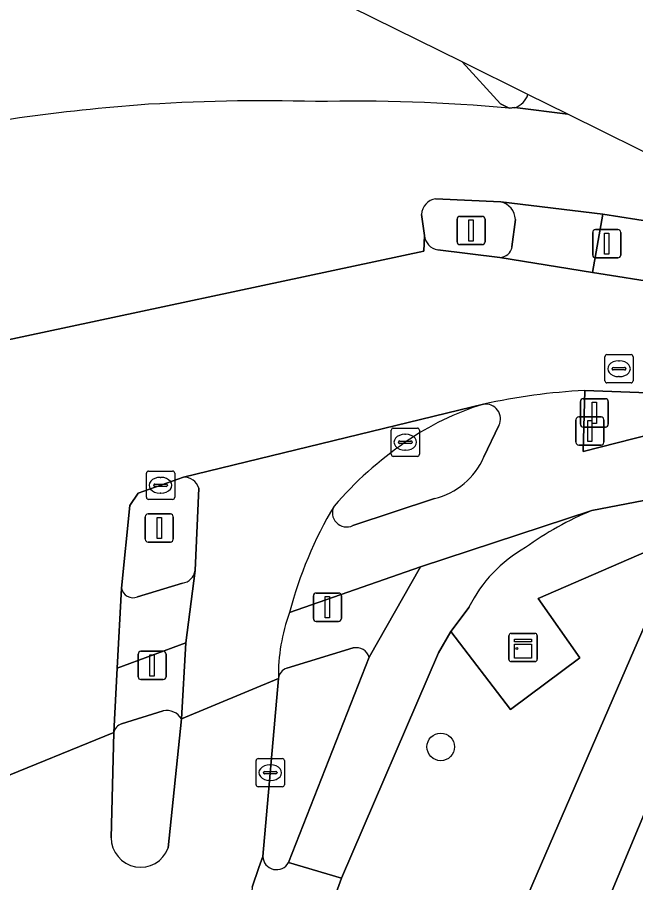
# Model space of a CAD drawing. Extents: x 159262 to 160143, y 383399 to 384319.
# Drawn here: x 159609.67 to 159631.56, y 384053.02 to 384083.65 of the extents above; entities that cross this region are included whole.
import ezdxf

# ---------------------------------------------------------------- set-up
doc = ezdxf.new("R2010")
doc.units = 0
for name, color, linetype in [('IMGEO_Boom', 7, 'Continuous'), ('IMGEO_Drukknoppaal', 7, 'Continuous'), ('IMGEO_Erf', 7, 'Continuous'), ('IMGEO_Fietspad_gesloten', 7, 'Continuous'), ('IMGEO_Fietspad_open', 7, 'Continuous'), ('IMGEO_Groenvoorziening', 7, 'Continuous'), ('IMGEO_Kast', 7, 'Continuous'), ('IMGEO_Kolk', 7, 'Continuous'), ('IMGEO_Lichtmast', 7, 'Continuous'), ('IMGEO_OVBaan_gesloten', 7, 'Continuous'), ('IMGEO_Rijbaan_lokaal_gesloten', 7, 'Continuous'), ('IMGEO_Rioolput', 7, 'Continuous'), ('IMGEO_Verkeerseiland_gesloten', 7, 'Continuous'), ('IMGEO_Verkeersregelinstallatiepaal', 7, 'Continuous'), ('IMGEO_Voetpad_open', 7, 'Continuous')]:
    doc.layers.add(name, color=color, linetype=linetype)

msp = doc.modelspace()

# ---------------------------------------------------------------- linework, layer by layer
at = {"layer": 'IMGEO_Boom'}
msp.add_circle((159624.662, 384057.831), 0.489, dxfattribs=at)
at = {"layer": 'IMGEO_Drukknoppaal'}
for p, q in [((159629.546, 384069.511), (159630.336, 384069.511)), ((159630.336, 384069.511), (159629.546, 384069.511)), ((159629.446, 384068.611), (159629.446, 384069.411)), ((159629.446, 384069.411), (159629.446, 384068.611)), ((159630.436, 384069.411), (159630.436, 384068.611)), ((159630.436, 384068.611), (159630.436, 384069.411)), ((159630.336, 384068.511), (159629.546, 384068.511)), ((159629.546, 384068.511), (159630.336, 384068.511))]:
    msp.add_line(p, q, dxfattribs=at)
msp.add_lwpolyline([(159629.866, 384069.386), (159630.016, 384069.386), (159630.016, 384068.636), (159629.866, 384068.636), (159629.866, 384069.386)], dxfattribs=at)
for centre, start, end in [((159629.546, 384069.411), 90, 180), ((159629.546, 384069.411), 90, 180), ((159630.336, 384069.411), 0, 90), ((159630.336, 384069.411), 360, 90), ((159629.546, 384068.611), 180, 270), ((159629.546, 384068.611), 180, 270), ((159630.336, 384068.611), 270, 0), ((159630.336, 384068.611), 270, 0)]:
    msp.add_arc(centre, 0.1, start, end, dxfattribs=at)
at = {"layer": 'IMGEO_Erf'}
msp.add_lwpolyline([(159646.792, 384051.742), (159644.574, 384047.595), (159642.195, 384048.868), (159639.44, 384050.341), (159641.655, 384054.481), (159639.306, 384055.738), (159636.582, 384057.195), (159635.533, 384055.237), (159634.558, 384055.745), (159632.448, 384056.843), (159630.558, 384052.318), (159632.804, 384051.321), (159631.695, 384048.822), (159637.669, 384046.312), (159638.697, 384048.702), (159641.366, 384047.554), (159643.665, 384046.566), (159642.638, 384044.176), (159644.363, 384043.434), (159652.75, 384015.74)], dxfattribs=at)
at = {"layer": 'IMGEO_Fietspad_gesloten'}
for points in [[(159635.911, 384068.906), (159632.115, 384068.901), (159629.702, 384068.289), (159629.758, 384070.442)], [(159626.72, 384069.204), (159626.188, 384068.091)], [(159619.312, 384062.582), (159623.948, 384064.207), (159630.011, 384066.195), (159633.996, 384066.968), (159636.58, 384067.174)], [(159624.443, 384066.62), (159621.55, 384065.665)], [(159630.011, 384066.195), (159623.948, 384064.207), (159622.125, 384061), (159619.275, 384053.739), (159621.154, 384053.186), (159624.586, 384061.163), (159625.018, 384061.914)], [(159613.357, 384063.453), (159613.211, 384060.619), (159615.642, 384061.518), (159615.968, 384064.071)], [(159615.521, 384063.628), (159613.925, 384063.139)], [(159625.018, 384061.914), (159625.663, 384062.778)]]:
    msp.add_lwpolyline(points, dxfattribs=at)
for centre, radius, start, end in [((159630.828, 384049.076), 21.393, 92.8664, 102.5698), ((159626.252, 384069.439), 0.524, 333.3824, 98.781), ((159623.824, 384069.124), 2.58, 283.8754, 336.385), ((159633.163, 384059.022), 14.301, 149.1515, 165.585), ((159621.329, 384066.117), 0.503, 151.802, 296.084), ((159634.255, 384055.861), 11.172, 112.3286, 126.1572), ((159630.087, 384060.572), 4.944, 119.3522, 153.4953), ((159615.458, 384064.138), 0.514, 277.0246, 352.4604), ((159613.77, 384063.53), 0.421, 190.5575, 291.5734)]:
    msp.add_arc(centre, radius, start, end, dxfattribs=at)
at = {"layer": 'IMGEO_Fietspad_open'}
for points in [[(159629.158, 384080.224), (159627.746, 384080.922), (159627.746, 384080.921)], [(159627.287, 384080.453), (159629.156, 384080.224), (159629.158, 384080.224)], [(159626.755, 384075.155), (159630.039, 384074.619), (159630.403, 384076.682), (159626.785, 384077.115)], [(159627.304, 384076.498), (159627.185, 384075.525)]]:
    msp.add_lwpolyline(points, dxfattribs=at)
for centre, radius, start, end in [((159627.072, 384081.123), 0.704, 287.8053, 343.3072), ((159626.646, 384076.471), 0.659, 2.3502, 77.7887), ((159626.756, 384075.589), 0.434, 269.8534, 351.5683)]:
    msp.add_arc(centre, radius, start, end, dxfattribs=at)
at = {"layer": 'IMGEO_Groenvoorziening'}
for points in [[(159631.496, 384061.242), (159633.276, 384065.32), (159628.109, 384063.079), (159629.589, 384060.979), (159627.136, 384059.158), (159625.018, 384061.914), (159624.586, 384061.163), (159621.154, 384053.186), (159619, 384047.264), (159622.799, 384045.693)], [(159625.235, 384046.795), (159631.496, 384061.242)]]:
    msp.add_lwpolyline(points, dxfattribs=at)
at = {"layer": 'IMGEO_Kast'}
for p, q in [((159627.152, 384061.849), (159627.993, 384061.849)), ((159627.993, 384061.849), (159627.152, 384061.849)), ((159627.077, 384060.924), (159627.077, 384061.765)), ((159627.077, 384061.765), (159627.077, 384060.924)), ((159628.077, 384061.774), (159628.077, 384060.933)), ((159628.077, 384060.933), (159628.077, 384061.774)), ((159628.002, 384060.849), (159627.161, 384060.849)), ((159627.161, 384060.849), (159628.002, 384060.849))]:
    msp.add_line(p, q, dxfattribs=at)
for points in [[(159627.272, 384061.639), (159627.872, 384061.639), (159627.872, 384061.554), (159627.272, 384061.554), (159627.272, 384061.639)], [(159627.272, 384061.464), (159627.872, 384061.464), (159627.872, 384060.975), (159627.272, 384060.975), (159627.272, 384061.464)]]:
    msp.add_lwpolyline(points, dxfattribs=at)
msp.add_circle((159627.356, 384061.313), 0.0377, dxfattribs=at)
for centre, start, end in [((159627.155, 384061.771), 92.4484, 184.2845), ((159627.155, 384061.771), 92.4484, 184.2845), ((159627.999, 384061.771), 2.4484, 94.2845), ((159627.999, 384061.771), 2.4484, 94.2845), ((159627.155, 384060.927), 182.4484, 274.2845), ((159627.155, 384060.927), 182.4484, 274.2845), ((159627.999, 384060.927), 272.4484, 4.2845), ((159627.999, 384060.927), 272.4484, 4.2845)]:
    msp.add_arc(centre, 0.0779, start, end, dxfattribs=at)
at = {"layer": 'IMGEO_Kolk'}
for p, q in [((159622.907, 384068.187), (159622.907, 384069.039)), ((159622.982, 384069.113), (159623.834, 384069.113)), ((159623.395, 384068.893), (159623.42, 384068.893)), ((159623.908, 384069.039), (159623.908, 384068.187)), ((159623.166, 384068.607), (159623.166, 384068.619)), ((159623.604, 384068.57), (159623.206, 384068.57)), ((159623.209, 384068.656), (159623.607, 384068.656)), ((159623.65, 384068.619), (159623.65, 384068.607)), ((159623.418, 384068.333), (159623.393, 384068.333)), ((159623.834, 384068.113), (159622.982, 384068.113)), ((159614.242, 384066.664), (159614.242, 384067.516)), ((159614.317, 384067.59), (159615.169, 384067.59)), ((159614.73, 384067.37), (159614.755, 384067.37)), ((159615.243, 384067.516), (159615.243, 384066.664)), ((159614.501, 384067.084), (159614.501, 384067.096)), ((159614.939, 384067.047), (159614.541, 384067.047)), ((159614.544, 384067.133), (159614.942, 384067.133)), ((159614.985, 384067.096), (159614.985, 384067.084)), ((159614.753, 384066.81), (159614.728, 384066.81)), ((159615.169, 384066.59), (159614.317, 384066.59)), ((159618.126, 384056.492), (159618.126, 384057.344)), ((159618.201, 384057.418), (159619.053, 384057.418)), ((159619.127, 384057.344), (159619.127, 384056.492)), ((159618.385, 384056.912), (159618.385, 384056.924)), ((159618.428, 384056.961), (159618.826, 384056.961)), ((159618.614, 384057.198), (159618.639, 384057.198)), ((159618.869, 384056.924), (159618.869, 384056.912)), ((159618.823, 384056.875), (159618.425, 384056.875)), ((159618.637, 384056.638), (159618.612, 384056.638)), ((159619.053, 384056.418), (159618.201, 384056.418))]:
    msp.add_line(p, q, dxfattribs=at)
for points in [[(159622.907, 384068.187), (159622.907, 384069.039)], [(159622.982, 384069.113), (159623.834, 384069.113)], [(159623.908, 384069.039), (159623.908, 384068.187)], [(159623.834, 384068.113), (159622.982, 384068.113)], [(159614.242, 384066.664), (159614.242, 384067.516)], [(159614.317, 384067.59), (159615.169, 384067.59)], [(159615.243, 384067.516), (159615.243, 384066.664)], [(159615.169, 384066.59), (159614.317, 384066.59)], [(159618.126, 384056.492), (159618.126, 384057.344)], [(159618.201, 384057.418), (159619.053, 384057.418)], [(159619.127, 384057.344), (159619.127, 384056.492)], [(159619.053, 384056.418), (159618.201, 384056.418)]]:
    msp.add_lwpolyline(points, dxfattribs=at)
for centre, radius, start, end in [((159622.984, 384069.037), 0.0765, 91.552, 178.448), ((159622.984, 384069.037), 0.0765, 91.552, 178.448), ((159623.832, 384069.037), 0.0765, 1.552, 88.448), ((159623.832, 384069.037), 0.0765, 1.552, 88.448), ((159623.206, 384068.616), 0.0403, 85.8775, 175.7526), ((159623.203, 384068.606), 0.0366, 178.938, 274.7102), ((159623.607, 384068.613), 0.043, 264.8664, 352.4533), ((159623.611, 384068.618), 0.0386, 1.7309, 96.639), ((159622.984, 384068.189), 0.0765, 181.552, 268.448), ((159622.984, 384068.189), 0.0765, 181.552, 268.448), ((159623.832, 384068.189), 0.0765, 271.552, 358.448), ((159623.832, 384068.189), 0.0765, 271.552, 358.448), ((159614.319, 384067.514), 0.0765, 91.552, 178.448), ((159614.319, 384067.514), 0.0765, 91.552, 178.448), ((159615.167, 384067.514), 0.0765, 1.552, 88.448), ((159615.167, 384067.514), 0.0765, 1.552, 88.448), ((159614.541, 384067.093), 0.0403, 85.8775, 175.7526), ((159614.538, 384067.083), 0.0366, 178.938, 274.7102), ((159614.942, 384067.09), 0.043, 264.8664, 352.4533), ((159614.946, 384067.095), 0.0386, 1.7309, 96.639), ((159614.319, 384066.666), 0.0765, 181.552, 268.448), ((159614.319, 384066.666), 0.0765, 181.552, 268.448), ((159615.167, 384066.666), 0.0765, 271.552, 358.448), ((159615.167, 384066.666), 0.0765, 271.552, 358.448), ((159618.203, 384057.342), 0.0765, 91.552, 178.448), ((159618.203, 384057.342), 0.0765, 91.552, 178.448), ((159619.051, 384057.342), 0.0765, 1.552, 88.448), ((159619.051, 384057.342), 0.0765, 1.552, 88.448), ((159618.425, 384056.921), 0.0403, 85.8775, 175.7526), ((159618.422, 384056.911), 0.0366, 178.938, 274.7102), ((159618.826, 384056.918), 0.043, 264.8664, 352.4533), ((159618.83, 384056.923), 0.0386, 1.7309, 96.639), ((159618.203, 384056.494), 0.0765, 181.552, 268.448), ((159618.203, 384056.494), 0.0765, 181.552, 268.448), ((159619.051, 384056.494), 0.0765, 271.552, 358.448), ((159619.051, 384056.494), 0.0765, 271.552, 358.448)]:
    msp.add_arc(centre, radius, start, end, dxfattribs=at)
for centre, major_axis, ratio, start_param, end_param in [((159623.394, 384068.613), (-0.387, 0.002), 0.722429, 4.712389, 7.853982), ((159623.419, 384068.613), (-0.39, 0.002), 0.717154, 1.570796, 4.712389), ((159614.729, 384067.09), (-0.387, 0.002), 0.722429, 4.712389, 7.853982), ((159614.754, 384067.09), (-0.39, 0.002), 0.717154, 1.570796, 4.712389), ((159618.613, 384056.918), (-0.387, 0.002), 0.722429, 4.712389, 7.853982), ((159618.638, 384056.918), (-0.39, 0.002), 0.717154, 1.570796, 4.712389)]:
    msp.add_ellipse(centre, major_axis=major_axis, ratio=ratio, start_param=start_param, end_param=end_param, dxfattribs=at)
at = {"layer": 'IMGEO_Lichtmast'}
for p, q in [((159625.341, 384076.606), (159626.131, 384076.606)), ((159626.131, 384076.606), (159625.341, 384076.606)), ((159625.241, 384075.706), (159625.241, 384076.506)), ((159625.241, 384076.506), (159625.241, 384075.706)), ((159626.231, 384076.506), (159626.231, 384075.706)), ((159626.231, 384075.706), (159626.231, 384076.506)), ((159626.131, 384075.606), (159625.341, 384075.606)), ((159625.341, 384075.606), (159626.131, 384075.606)), ((159614.201, 384065.177), (159614.201, 384065.977)), ((159614.201, 384065.977), (159614.201, 384065.177)), ((159614.301, 384066.077), (159615.091, 384066.077)), ((159615.091, 384066.077), (159614.301, 384066.077)), ((159615.191, 384065.977), (159615.191, 384065.177)), ((159615.191, 384065.177), (159615.191, 384065.977)), ((159615.091, 384065.077), (159614.301, 384065.077)), ((159614.301, 384065.077), (159615.091, 384065.077))]:
    msp.add_line(p, q, dxfattribs=at)
for points in [[(159625.661, 384076.481), (159625.811, 384076.481), (159625.811, 384075.731), (159625.661, 384075.731), (159625.661, 384076.481)], [(159614.621, 384065.952), (159614.771, 384065.952), (159614.771, 384065.202), (159614.621, 384065.202), (159614.621, 384065.952)]]:
    msp.add_lwpolyline(points, dxfattribs=at)
for centre, start, end in [((159625.341, 384076.506), 90, 180), ((159625.341, 384076.506), 90, 180), ((159626.131, 384076.506), 0, 90), ((159626.131, 384076.506), 360, 90), ((159625.341, 384075.706), 180, 270), ((159625.341, 384075.706), 180, 270), ((159626.131, 384075.706), 270, 0), ((159626.131, 384075.706), 270, 0), ((159614.301, 384065.977), 90, 180), ((159614.301, 384065.977), 90, 180), ((159615.091, 384065.977), 0, 90), ((159615.091, 384065.977), 360, 90), ((159614.301, 384065.177), 180, 270), ((159614.301, 384065.177), 180, 270), ((159615.091, 384065.177), 270, 0), ((159615.091, 384065.177), 270, 0)]:
    msp.add_arc(centre, 0.1, start, end, dxfattribs=at)
at = {"layer": 'IMGEO_OVBaan_gesloten'}
for points in [[(159632.93, 384078.359), (159629.158, 384080.224), (159629.156, 384080.224), (159627.287, 384080.453), (159627.09, 384080.435)], [(159624.481, 384077.225), (159626.785, 384077.115), (159630.403, 384076.682), (159632.811, 384076.305), (159632.93, 384078.359)], [(159605.389, 384072.312), (159608.226, 384072.002), (159624.06, 384075.38), (159624.084, 384075.927), (159623.986, 384076.676)]]:
    msp.add_lwpolyline(points, dxfattribs=at)
for centre, radius, start, end in [((159619.225, 384012.798), 67.954, 94.47181, 102.03605), ((159618.362, 384015.345), 65.351, 88.36362, 93.89118), ((159621.548, 384018.638), 62.045, 84.87511, 91.21873), ((159624.545, 384076.669), 0.559, 96.6103, 179.3115)]:
    msp.add_arc(centre, radius, start, end, dxfattribs=at)
at = {"layer": 'IMGEO_Rijbaan_lokaal_gesloten'}
for points in [[(159625.419, 384082.072), (159617.58, 384085.948), (159616.881, 384085.89), (159616.222, 384085.699)], [(159627.09, 384080.435), (159626.775, 384080.584), (159625.42, 384082.071), (159625.419, 384082.072)], [(159624.084, 384075.927), (159624.06, 384075.38), (159608.226, 384072.002)], [(159629.758, 384070.442), (159632.308, 384070.354), (159632.567, 384074.219), (159630.039, 384074.619), (159626.755, 384075.155), (159624.558, 384075.426)], [(159608.795, 384056.595), (159613.089, 384058.335), (159613.211, 384060.619), (159613.357, 384063.453), (159613.653, 384066.379), (159613.945, 384066.805), (159615.551, 384067.379), (159626.172, 384069.956)], [(159626.172, 384069.956), (159615.551, 384067.379)], [(159616.103, 384066.985), (159615.968, 384064.071), (159615.642, 384061.518), (159615.487, 384058.818), (159618.914, 384060.256)], [(159617.99, 384052.863), (159618.227, 384053.557), (159618.36, 384053.948), (159618.914, 384060.256), (159615.487, 384058.818), (159615.013, 384054.253)], [(159612.996, 384054.615), (159613.089, 384058.335), (159608.795, 384056.595), (159609.594, 384049.232)], [(159618.36, 384053.948), (159618.227, 384053.557), (159617.99, 384052.863), (159617.046, 384040.198), (159617.018, 384037.617), (159617.108, 384035.925), (159618.254, 384036.014)], [(159621.154, 384053.186), (159619.275, 384053.739)], [(159618.333, 384042.184), (159618.655, 384045.844), (159618.694, 384046.289), (159619, 384047.264), (159621.154, 384053.186)]]:
    msp.add_lwpolyline(points, dxfattribs=at)
for centre, radius, start, end in [((159619.225, 384012.798), 67.954, 94.47181, 102.03605), ((159618.362, 384015.345), 65.351, 88.36362, 93.89118), ((159621.548, 384018.638), 62.045, 84.87511, 91.21873), ((159624.638, 384075.976), 0.556, 185.0705, 261.757), ((159630.828, 384049.076), 21.393, 92.8664, 102.5698), ((159628.927, 384060.77), 9.59, 106.6951, 125.1342), ((159631.018, 384057.572), 13.409, 124.5746, 139.0804), ((159615.569, 384066.82), 0.559, 17.1295, 91.8344), ((159633.163, 384059.022), 14.301, 149.1515, 165.585), ((159625.383, 384060.346), 6.47, 159.782, 180.7984), ((159614.037, 384054.613), 1.041, 179.9092, 339.7412), ((159618.847, 384053.972), 0.487, 182.8423, 331.4247)]:
    msp.add_arc(centre, radius, start, end, dxfattribs=at)
at = {"layer": 'IMGEO_Rioolput'}
for p, q in [((159630.473, 384070.787), (159630.473, 384071.639)), ((159630.548, 384071.713), (159631.4, 384071.713)), ((159631.474, 384071.639), (159631.474, 384070.787)), ((159630.961, 384071.493), (159630.986, 384071.493)), ((159630.732, 384071.207), (159630.732, 384071.219)), ((159631.17, 384071.17), (159630.772, 384071.17)), ((159630.775, 384071.256), (159631.173, 384071.256)), ((159631.216, 384071.219), (159631.216, 384071.207)), ((159631.4, 384070.713), (159630.548, 384070.713)), ((159630.984, 384070.933), (159630.959, 384070.933))]:
    msp.add_line(p, q, dxfattribs=at)
for points in [[(159630.473, 384070.787), (159630.473, 384071.639)], [(159630.548, 384071.713), (159631.4, 384071.713)], [(159631.474, 384071.639), (159631.474, 384070.787)], [(159631.4, 384070.713), (159630.548, 384070.713)]]:
    msp.add_lwpolyline(points, dxfattribs=at)
for centre, radius, start, end in [((159630.55, 384071.637), 0.0765, 91.552, 178.448), ((159630.55, 384071.637), 0.0765, 91.552, 178.448), ((159631.398, 384071.637), 0.0765, 1.552, 88.448), ((159631.398, 384071.637), 0.0765, 1.552, 88.448), ((159630.772, 384071.216), 0.0403, 85.8775, 175.7526), ((159630.769, 384071.206), 0.0366, 178.938, 274.7102), ((159631.173, 384071.213), 0.043, 264.8664, 352.4533), ((159631.177, 384071.218), 0.0386, 1.7309, 96.639), ((159630.55, 384070.789), 0.0765, 181.552, 268.448), ((159630.55, 384070.789), 0.0765, 181.552, 268.448), ((159631.398, 384070.789), 0.0765, 271.552, 358.448), ((159631.398, 384070.789), 0.0765, 271.552, 358.448)]:
    msp.add_arc(centre, radius, start, end, dxfattribs=at)
for centre, major_axis, ratio, start_param, end_param in [((159630.96, 384071.213), (-0.387, 0.002), 0.722429, 4.712389, 7.853982), ((159630.985, 384071.213), (-0.39, 0.002), 0.717154, 1.570796, 4.712389)]:
    msp.add_ellipse(centre, major_axis=major_axis, ratio=ratio, start_param=start_param, end_param=end_param, dxfattribs=at)
at = {"layer": 'IMGEO_Verkeerseiland_gesloten'}
for points in [[(159627.746, 384080.922), (159625.419, 384082.072), (159625.42, 384082.071), (159626.775, 384080.584), (159627.09, 384080.435), (159627.287, 384080.453)], [(159627.746, 384080.921), (159627.746, 384080.922)], [(159626.785, 384077.115), (159624.481, 384077.225)], [(159623.986, 384076.676), (159624.084, 384075.927)], [(159627.185, 384075.525), (159627.304, 384076.498)], [(159624.558, 384075.426), (159626.755, 384075.155)], [(159626.188, 384068.091), (159626.72, 384069.204)], [(159615.551, 384067.379), (159613.945, 384066.805), (159613.653, 384066.379), (159613.357, 384063.453)], [(159615.968, 384064.071), (159616.103, 384066.985)], [(159621.55, 384065.665), (159624.443, 384066.62)], [(159613.925, 384063.139), (159615.521, 384063.628)], [(159621.567, 384061.331), (159619.212, 384060.613)], [(159619.275, 384053.739), (159622.125, 384061)], [(159618.914, 384060.256), (159618.36, 384053.948)], [(159614.84, 384059.106), (159613.364, 384058.645)], [(159615.013, 384054.253), (159615.487, 384058.818)], [(159613.089, 384058.335), (159612.996, 384054.615)]]:
    msp.add_lwpolyline(points, dxfattribs=at)
for centre, radius, start, end in [((159627.072, 384081.123), 0.704, 287.8053, 343.3072), ((159624.545, 384076.669), 0.559, 96.6103, 179.3115), ((159626.646, 384076.471), 0.659, 2.3502, 77.7887), ((159624.638, 384075.976), 0.556, 185.0705, 261.757), ((159626.756, 384075.589), 0.434, 269.8534, 351.5683), ((159628.927, 384060.77), 9.59, 106.6951, 125.1342), ((159626.252, 384069.439), 0.524, 333.3824, 98.781), ((159631.018, 384057.572), 13.409, 124.5746, 139.0804), ((159623.824, 384069.124), 2.58, 283.8754, 336.385), ((159615.569, 384066.82), 0.559, 17.1295, 91.8344), ((159621.329, 384066.117), 0.503, 151.802, 296.084), ((159615.458, 384064.138), 0.514, 277.0246, 352.4604), ((159613.77, 384063.53), 0.421, 190.5575, 291.5734), ((159621.67, 384060.869), 0.473, 16.0407, 102.6073), ((159619.33, 384060.212), 0.418, 106.361, 173.9332), ((159614.96, 384058.505), 0.613, 30.7241, 101.2852), ((159613.511, 384058.238), 0.433, 109.844, 167.0037), ((159614.037, 384054.613), 1.041, 179.9092, 339.7412), ((159618.847, 384053.972), 0.487, 182.8423, 331.4247)]:
    msp.add_arc(centre, radius, start, end, dxfattribs=at)
at = {"layer": 'IMGEO_Verkeersregelinstallatiepaal'}
for p, q in [((159630.044, 384075.238), (159630.044, 384076.038)), ((159630.044, 384076.038), (159630.044, 384075.238)), ((159630.144, 384076.138), (159630.934, 384076.138)), ((159630.934, 384076.138), (159630.144, 384076.138)), ((159631.034, 384076.038), (159631.034, 384075.238)), ((159631.034, 384075.238), (159631.034, 384076.038)), ((159630.934, 384075.138), (159630.144, 384075.138)), ((159630.144, 384075.138), (159630.934, 384075.138)), ((159629.705, 384070.151), (159630.495, 384070.151)), ((159630.495, 384070.151), (159629.705, 384070.151)), ((159629.605, 384069.251), (159629.605, 384070.051)), ((159629.605, 384070.051), (159629.605, 384069.251)), ((159630.595, 384070.051), (159630.595, 384069.251)), ((159630.595, 384069.251), (159630.595, 384070.051)), ((159630.495, 384069.151), (159629.705, 384069.151)), ((159629.705, 384069.151), (159630.495, 384069.151)), ((159620.154, 384062.374), (159620.154, 384063.174)), ((159620.154, 384063.174), (159620.154, 384062.374)), ((159620.254, 384063.274), (159621.044, 384063.274)), ((159621.044, 384063.274), (159620.254, 384063.274)), ((159621.144, 384063.174), (159621.144, 384062.374)), ((159621.144, 384062.374), (159621.144, 384063.174)), ((159621.044, 384062.274), (159620.254, 384062.274)), ((159620.254, 384062.274), (159621.044, 384062.274)), ((159614.049, 384061.214), (159614.839, 384061.214)), ((159614.839, 384061.214), (159614.049, 384061.214)), ((159613.949, 384060.314), (159613.949, 384061.114)), ((159613.949, 384061.114), (159613.949, 384060.314)), ((159614.939, 384061.114), (159614.939, 384060.314)), ((159614.939, 384060.314), (159614.939, 384061.114)), ((159614.839, 384060.214), (159614.049, 384060.214)), ((159614.049, 384060.214), (159614.839, 384060.214))]:
    msp.add_line(p, q, dxfattribs=at)
for points in [[(159630.464, 384076.013), (159630.614, 384076.013), (159630.614, 384075.263), (159630.464, 384075.263), (159630.464, 384076.013)], [(159630.025, 384070.026), (159630.175, 384070.026), (159630.175, 384069.276), (159630.025, 384069.276), (159630.025, 384070.026)], [(159620.574, 384063.149), (159620.724, 384063.149), (159620.724, 384062.399), (159620.574, 384062.399), (159620.574, 384063.149)], [(159614.369, 384061.089), (159614.519, 384061.089), (159614.519, 384060.339), (159614.369, 384060.339), (159614.369, 384061.089)]]:
    msp.add_lwpolyline(points, dxfattribs=at)
for centre, start, end in [((159630.144, 384076.038), 90, 180), ((159630.144, 384076.038), 90, 180), ((159630.934, 384076.038), 0, 90), ((159630.934, 384076.038), 360, 90), ((159630.144, 384075.238), 180, 270), ((159630.144, 384075.238), 180, 270), ((159630.934, 384075.238), 270, 0), ((159630.934, 384075.238), 270, 0), ((159629.705, 384070.051), 90, 180), ((159629.705, 384070.051), 90, 180), ((159630.495, 384070.051), 0, 90), ((159630.495, 384070.051), 360, 90), ((159629.705, 384069.251), 180, 270), ((159629.705, 384069.251), 180, 270), ((159630.495, 384069.251), 270, 0), ((159630.495, 384069.251), 270, 0), ((159620.254, 384063.174), 90, 180), ((159620.254, 384063.174), 90, 180), ((159621.044, 384063.174), 0, 90), ((159621.044, 384063.174), 360, 90), ((159620.254, 384062.374), 180, 270), ((159620.254, 384062.374), 180, 270), ((159621.044, 384062.374), 270, 0), ((159621.044, 384062.374), 270, 0), ((159614.049, 384061.114), 90, 180), ((159614.049, 384061.114), 90, 180), ((159614.839, 384061.114), 0, 90), ((159614.839, 384061.114), 360, 90), ((159614.049, 384060.314), 180, 270), ((159614.049, 384060.314), 180, 270), ((159614.839, 384060.314), 270, 0), ((159614.839, 384060.314), 270, 0)]:
    msp.add_arc(centre, 0.1, start, end, dxfattribs=at)
at = {"layer": 'IMGEO_Voetpad_open'}
for points in [[(159632.811, 384076.305), (159630.403, 384076.682), (159630.039, 384074.619), (159632.567, 384074.219)], [(159632.308, 384070.354), (159629.758, 384070.442), (159629.702, 384068.289), (159632.115, 384068.901)], [(159632.196, 383999.984), (159631.339, 384002.913), (159629.826, 384008.088), (159628.337, 384013.18), (159626.835, 384018.313), (159625.308, 384023.538), (159623.795, 384028.709), (159623.457, 384029.855), (159622.326, 384033.697), (159624.641, 384039.051), (159626.686, 384043.779), (159628.847, 384048.777), (159628.964, 384048.726), (159629.449, 384049.819), (159630.558, 384052.318), (159632.448, 384056.843), (159633.432, 384059.119), (159633.331, 384059.163), (159636.13, 384065.645), (159633.996, 384066.968), (159633.276, 384065.32), (159631.496, 384061.242), (159625.235, 384046.795)], [(159628.109, 384063.079), (159633.276, 384065.32), (159633.996, 384066.968), (159630.011, 384066.195)], [(159622.125, 384061), (159623.948, 384064.207), (159619.312, 384062.582)], [(159625.663, 384062.778), (159625.018, 384061.914), (159627.136, 384059.158), (159629.589, 384060.979), (159628.109, 384063.079)], [(159615.487, 384058.818), (159615.642, 384061.518), (159613.211, 384060.619), (159613.089, 384058.335)], [(159619.212, 384060.613), (159621.567, 384061.331)], [(159613.364, 384058.645), (159614.84, 384059.106)]]:
    msp.add_lwpolyline(points, dxfattribs=at)
for centre, radius, start, end in [((159634.255, 384055.861), 11.172, 112.3286, 126.1572), ((159630.087, 384060.572), 4.944, 119.3522, 153.4953), ((159625.383, 384060.346), 6.47, 159.782, 180.7984), ((159621.67, 384060.869), 0.473, 16.0407, 102.6073), ((159619.33, 384060.212), 0.418, 106.361, 173.9332), ((159614.96, 384058.505), 0.613, 30.7241, 101.2852), ((159613.511, 384058.238), 0.433, 109.844, 167.0037)]:
    msp.add_arc(centre, radius, start, end, dxfattribs=at)

doc.saveas('drawing.dxf')
